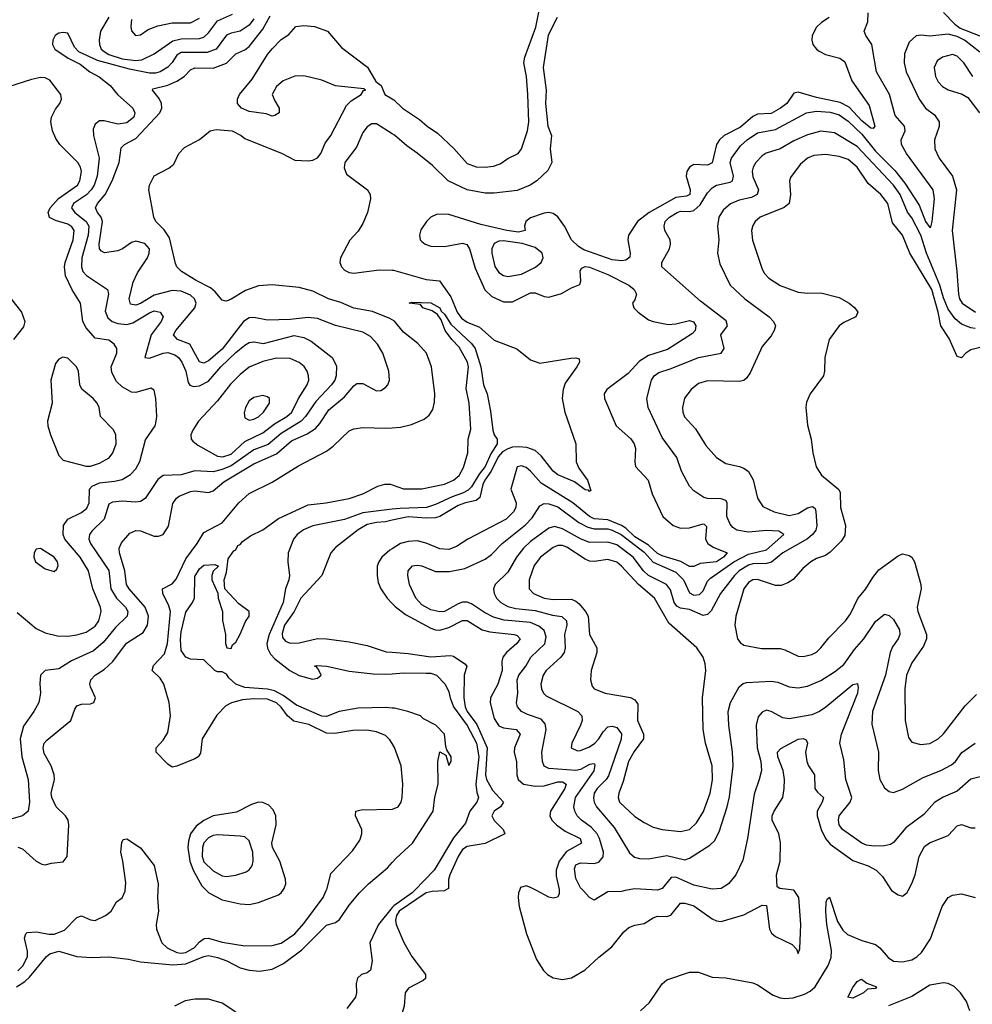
# Model space of a CAD drawing. Header units: inches. Extents: x 1173000 to 1307049, y 522583 to 678455.
# Tile 306 of 617: x 1268358 to 1272557, y 559499 to 563840. Entities that reach past the tile are written whole.
import ezdxf

# ---------------------------------------------------------------- set-up
doc = ezdxf.new("R2010")
doc.units = ezdxf.units.IN
doc.header["$MEASUREMENT"] = 0
for name, color, linetype in [('B2565', 7, 'Continuous'), ('B2566', 7, 'Continuous'), ('B2575', 7, 'Continuous'), ('B2576', 7, 'Continuous')]:
    doc.layers.add(name, color=color, linetype=linetype)

msp = doc.modelspace()

# ---------------------------------------------------------------- linework, layer by layer
at = {"layer": 'B2565', "color": 5}
for points, elevation in [([(1268344, 559576), (1268380.9, 559599.1), (1268401.3, 559618.7), (1268475.6, 559710), (1268490, 559721.6), (1268530, 559732.9), (1268609, 559709), (1268674.9, 559705.1), (1268750, 559707.7), (1268837.3, 559697.3), (1268890, 559685.5), (1269033.4, 559673.4), (1269090, 559676.8), (1269170, 559710.1), (1269190, 559713.6), (1269230, 559705.4), (1269271.3, 559690), (1269330, 559659.8), (1269370, 559648.8), (1269415.8, 559644.2), (1269470, 559653.9), (1269521.2, 559678.8), (1269601.7, 559738.3), (1269710, 559847.4), (1269750, 559859.5), (1269767.7, 559872.3), (1269810, 559935.5), (1269856.3, 559990), (1269866, 560000)], 660), ([(1268350, 559647.1), (1268373.3, 559670), (1268392.3, 559710), (1268392.5, 559732.5), (1268378.7, 559790), (1268384.1, 559810), (1268390, 559814.7), (1268430, 559819), (1268487.6, 559807.6), (1268510, 559807.5), (1268554.6, 559825.4), (1268610, 559881.9), (1268630, 559888.3), (1268670, 559871), (1268690, 559868.9), (1268735.9, 559890), (1268761, 559910), (1268784.7, 559950), (1268810, 559968), (1268823, 559997), (1268823.2, 560000)], 680), ([(1268966.4, 560000), (1268965.4, 559970), (1268970.1, 559910), (1268959.2, 559850), (1268960.4, 559830), (1268984.2, 559770), (1269007.7, 559747.7), (1269050, 559726.6), (1269070, 559723.9), (1269090, 559727.8), (1269127.7, 559750), (1269150, 559774.7), (1269171, 559789), (1269190, 559789.7), (1269250, 559773.1), (1269350, 559756.1), (1269470, 559758.6), (1269510, 559767.8), (1269570, 559809.1), (1269610, 559854.4), (1269695.4, 559970), (1269708.5, 560000)], 680), ([(1269181.9, 560000), (1269190.8, 559990.8), (1269250, 559958.9), (1269330, 559941.3), (1269370, 559938.3), (1269410, 559947.7), (1269498.1, 559981.9), (1269509.9, 559990.1), (1269517, 560000)], 720), ([(1270000, 559925.1), (1269939.9, 559850), (1269901.5, 559770), (1269911.8, 559690), (1269904.4, 559650), (1269890, 559636.9), (1269864.9, 559630), (1269846.4, 559613.6), (1269840.3, 559590), (1269842.6, 559550), (1269837.4, 559530), (1269800.4, 559479.6)], 660), ([(1269310, 559464.7), (1269250, 559503.7), (1269190, 559521.3), (1269130, 559521.3), (1269086.6, 559513.4), (1269039.5, 559490)], 660)]:
    msp.add_lwpolyline(points, dxfattribs=dict(at, elevation=elevation))
at = {"layer": 'B2566', "color": 5}
for points, elevation in [([(1269390, 563843.7), (1269370, 563816), (1269330, 563790.1), (1269290, 563781), (1269270, 563771.2), (1269224.1, 563710), (1269184.8, 563695.2), (1269070, 563695.5), (1269050, 563683.1), (1269029.1, 563650.9), (1269010, 563631.1), (1268976.3, 563610), (1268955.9, 563604.1), (1268930, 563604.4), (1268841.2, 563621.2), (1268700.6, 563660.6), (1268618.8, 563698.8), (1268599, 563719), (1268570, 563780.7), (1268550, 563784), (1268530, 563780.7), (1268514, 563770), (1268503.7, 563750), (1268502, 563730), (1268512.3, 563710), (1268571.1, 563670), (1268623.7, 563643.7), (1268667.2, 563610), (1268708, 563588), (1268756.8, 563550), (1268788.3, 563510), (1268856.1, 563450), (1268865.8, 563430), (1268860.3, 563410), (1268830, 563385.7), (1268790, 563380.1), (1268730, 563394.2), (1268710, 563394), (1268690, 563379.3), (1268682.2, 563357.8), (1268682.9, 563330), (1268707.6, 563230), (1268698.9, 563150), (1268685.4, 563110), (1268673.3, 563090), (1268651.6, 563068.4), (1268594.6, 563030), (1268585.4, 563010), (1268600.2, 562990), (1268650.9, 562950.9), (1268661.8, 562930), (1268658.9, 562890), (1268631, 562790), (1268629.9, 562750), (1268636.7, 562730), (1268651.8, 562711.8), (1268744.7, 562650), (1268749.8, 562629.8), (1268734.4, 562554.4), (1268746, 562526), (1268765.5, 562510), (1268790, 562500.1), (1268830, 562495.4), (1268856.3, 562503.7), (1268930, 562548.3), (1268950, 562555.8), (1268976.9, 562550), (1268989.8, 562530), (1268981.4, 562510), (1268937.1, 562450), (1268909, 562350), (1268930, 562347.1), (1268990, 562369.9), (1269010, 562372.7), (1269042.2, 562362.2), (1269058, 562350), (1269072.4, 562330), (1269089.4, 562290), (1269100.7, 562240.7), (1269108.2, 562228.2), (1269122.5, 562222.5), (1269150, 562225.4), (1269190, 562246.5), (1269245.1, 562310), (1269310, 562372.5), (1269350, 562405.6), (1269370, 562416.1), (1269390, 562420.2), (1269431.9, 562411.9), (1269567.9, 562447.9), (1269610, 562439.3), (1269642.9, 562422.9), (1269735.3, 562350), (1269754, 562314), (1269753.2, 562270), (1269746.5, 562250), (1269732.7, 562230), (1269662.8, 562157.2), (1269617.4, 562090), (1269598.4, 562070), (1269510, 562015.1), (1269452.6, 561967.4), (1269390, 561943.1), (1269290, 561873.2), (1269250, 561856.6), (1269210, 561846.6), (1269130, 561851), (1269070, 561832.8), (1268990, 561831), (1268966.7, 561813.3), (1268910.4, 561729.6), (1268890, 561715.9), (1268870, 561713.2), (1268810, 561717.9), (1268766.7, 561713.3), (1268750, 561704.7), (1268730, 561637.6), (1268675, 561585), (1268664.9, 561570), (1268662.6, 561550), (1268669.9, 561530), (1268750.8, 561410.8), (1268759.9, 561330), (1268784.5, 561290), (1268824.7, 561250), (1268833.9, 561230), (1268831.1, 561210), (1268780.4, 561159.6), (1268725.7, 561094.3), (1268683, 561057), (1268586.5, 561013.5), (1268530, 560978), (1268469.8, 560970.2), (1268450, 560950.5), (1268446, 560914), (1268449.2, 560870), (1268441.7, 560830), (1268420.2, 560790), (1268374.9, 560725.1), (1268359.5, 560670), (1268366.8, 560590), (1268395.7, 560490), (1268401, 560390), (1268395.6, 560350), (1268369.8, 560330.2), (1268307.9, 560312.1)], 740), ([(1268350, 560191.5), (1268370, 560184.1), (1268430, 560130.2), (1268456, 560116), (1268470, 560113.8), (1268498.2, 560121.8), (1268550, 560126.7), (1268567.4, 560150), (1268574.6, 560290), (1268571.7, 560310), (1268559.8, 560330), (1268518.4, 560370), (1268499, 560410), (1268496.9, 560430), (1268510.5, 560490), (1268509.2, 560510), (1268495.9, 560550), (1268465, 560605), (1268461, 560630), (1268466.2, 560650), (1268477.1, 560662.9), (1268583.1, 560750), (1268600.2, 560799.8), (1268610, 560815), (1268630, 560822.6), (1268670, 560824.1), (1268684.7, 560830), (1268691.4, 560850), (1268670, 560898), (1268667.1, 560910), (1268671.5, 560930), (1268690.4, 560949.6), (1268730, 560975), (1268768, 561010), (1268828.2, 561091.8), (1268902.3, 561137.7), (1268921.3, 561170), (1268925.4, 561210), (1268910.3, 561250), (1268840.1, 561330), (1268828.9, 561350), (1268821.6, 561410), (1268797.7, 561490), (1268796.8, 561510), (1268807.1, 561532.9), (1268843.7, 561576.3), (1268870, 561587.8), (1268890, 561586.9), (1268950, 561563.6), (1268970, 561562.5), (1268990, 561570.2), (1269013.2, 561606.8), (1269032.7, 561707.3), (1269048.2, 561730), (1269060.4, 561739.6), (1269110, 561760.3), (1269130, 561763.1), (1269190, 561755), (1269210, 561763.3), (1269258.1, 561801.9), (1269390, 561882.2), (1269490, 561925.4), (1269556.6, 561983.4), (1269625.4, 562014.6), (1269662.2, 562037.8), (1269681.1, 562058.9), (1269719.9, 562120.1), (1269790, 562177.7), (1269830, 562226.4), (1269844.5, 562235.5), (1269870, 562236.1), (1269930, 562203.1), (1269950, 562205.5), (1269970, 562218.4), (1269980.2, 562230), (1269988.1, 562250), (1269984.4, 562290), (1269959.2, 562370), (1269934.6, 562410), (1269903.7, 562443.7), (1269870, 562461.9), (1269750, 562491.2), (1269670, 562522), (1269630, 562526.3), (1269550, 562517.7), (1269450, 562515.2), (1269390, 562527), (1269370, 562525.9), (1269344, 562510), (1269250, 562388), (1269190, 562335.4), (1269170, 562325.7), (1269150, 562331.9), (1269107.3, 562410), (1269052.8, 562430), (1269035.2, 562450), (1269045.7, 562470), (1269129.9, 562570), (1269135.1, 562590), (1269127.9, 562610), (1269110, 562626.2), (1269070, 562643.8), (1269030, 562646.1), (1268950, 562625.6), (1268890, 562588.4), (1268870, 562581), (1268846.4, 562586.4), (1268840.9, 562610), (1268857.8, 562682.2), (1268876.7, 562723.3), (1268920.8, 562790), (1268928.9, 562810), (1268929.3, 562830), (1268910, 562852.6), (1268870, 562863.7), (1268850, 562858.2), (1268810.8, 562829.2), (1268790, 562820.9), (1268732.2, 562812.2), (1268718.8, 562818.8), (1268709.9, 562829.9), (1268708.6, 562850), (1268722.8, 562950), (1268716.9, 562970), (1268700.4, 562990), (1268691.9, 563010), (1268700.4, 563030), (1268734, 563070), (1268765.8, 563130), (1268796.4, 563210), (1268805.4, 563274.6), (1268820.2, 563290), (1268870, 563316.3), (1268976, 563430), (1268984.8, 563450), (1268982.9, 563470), (1268972.4, 563492.4), (1268943.5, 563530), (1268944.9, 563535.1), (1269010, 563551.2), (1269050, 563568.7), (1269082.6, 563590), (1269110, 563619.5), (1269130, 563628.1), (1269210, 563626.7), (1269270, 563648.1), (1269310, 563690.1), (1269350, 563707.6), (1269370, 563722.3), (1269430, 563798.7), (1269462.3, 563857.7)], 720), ([(1268750, 563851.1), (1268714.6, 563790), (1268707.5, 563750), (1268709.1, 563730), (1268717.3, 563710), (1268730, 563699.6), (1268750, 563687), (1268810, 563667.4), (1268870, 563660.1), (1268896.7, 563663.3), (1268951.1, 563688.9), (1269032.6, 563747.4), (1269070, 563755.6), (1269150, 563756.7), (1269170, 563763.4), (1269190, 563781.6), (1269230, 563835.6), (1269295.2, 563864.8)], 760), ([(1268850, 563841.2), (1268846.9, 563810), (1268850, 563791.3), (1268868.2, 563770), (1268890, 563774), (1268923.7, 563796.3), (1268966.7, 563813.3), (1269030, 563825.5), (1269110, 563826.8), (1269150, 563846.7)], 780), ([(1270000, 562516.8), (1269990, 562522.8), (1269913, 562553), (1269830, 562567.5), (1269772.7, 562592.7), (1269718.5, 562610), (1269650, 562642.6), (1269590, 562658.7), (1269470, 562671), (1269410, 562666.3), (1269353.3, 562646.7), (1269290, 562607.2), (1269270, 562599.6), (1269261, 562601), (1269250, 562603.7), (1269219.9, 562639.9), (1269198.1, 562658.1), (1269134.9, 562690), (1269070.8, 562730), (1269050.9, 562750), (1269044.8, 562764.8), (1269018.1, 562878.1), (1268994.2, 562914.2), (1268957.2, 562950), (1268948.5, 562970), (1268927.4, 563090), (1268930, 563110.7), (1268950, 563152), (1269014.9, 563185.1), (1269037.4, 563202.6), (1269059.3, 563250), (1269083.8, 563276.2), (1269150, 563312.4), (1269197, 563350), (1269223.9, 563356.1), (1269295, 563350), (1269333.7, 563330), (1269350, 563315.5), (1269514.9, 563250), (1269570, 563220.4), (1269630, 563218), (1269650, 563220.9), (1269670, 563230.9), (1269685.3, 563250), (1269704.5, 563295.5), (1269730, 563329.2), (1269798.3, 563461.7), (1269818.3, 563481.7), (1269863.5, 563510), (1269872.8, 563527.2), (1269882, 563530), (1269875.1, 563535.1), (1269750, 563548.7), (1269690, 563573.9), (1269610, 563592.2), (1269570, 563590.7), (1269519.1, 563570), (1269490, 563545.2), (1269480.5, 563530), (1269471, 563510), (1269482, 563482), (1269502, 563450), (1269502, 563430), (1269482, 563418), (1269470, 563414), (1269444.4, 563424.4), (1269370, 563435.9), (1269336.1, 563450), (1269317.2, 563470), (1269317.2, 563490), (1269326.5, 563510), (1269382.9, 563577.1), (1269450, 563687.3), (1269470, 563711.5), (1269510, 563752.6), (1269544.8, 563775.2), (1269575.1, 563810), (1269610, 563814.4), (1269658, 563810), (1269714.8, 563790), (1269777, 563717), (1269890.4, 563630.4), (1269927.7, 563567.7), (1269950.8, 563550), (1269967.3, 563510), (1270000, 563490.4)], 680), ([(1268346.7, 561226.7), (1268430, 561156.5), (1268470, 561136.3), (1268523.9, 561123.9), (1268570, 561122.4), (1268610, 561128.2), (1268650, 561139.9), (1268690, 561166.3), (1268707.1, 561190), (1268717.1, 561230), (1268713.2, 561250), (1268679.5, 561330), (1268660.4, 561410), (1268624.6, 561470), (1268557.1, 561550), (1268549.3, 561570.7), (1268551.1, 561610), (1268570, 561637.7), (1268630, 561667), (1268653.3, 561686.7), (1268664.4, 561710), (1268665.8, 561770), (1268676.7, 561783.3), (1268710, 561797.5), (1268775.3, 561804.7), (1268810, 561813.4), (1268845.7, 561834.3), (1268870, 561859.4), (1268887.5, 561892.5), (1268912.7, 561987.3), (1268955.1, 562050), (1268958.4, 562061.6), (1268962.2, 562090), (1268958.4, 562170), (1268950, 562206.6), (1268935.2, 562215.2), (1268870, 562196.8), (1268850, 562197.9), (1268810, 562220.8), (1268784.6, 562244.6), (1268764.3, 562284.3), (1268761.3, 562310), (1268785.5, 562370), (1268786, 562390), (1268773.5, 562410), (1268750, 562426.6), (1268690, 562435.8), (1268650, 562481.8), (1268636.4, 562510), (1268626.2, 562590), (1268589.3, 562649.3), (1268560.3, 562710), (1268555.6, 562750), (1268558.1, 562770), (1268593, 562870), (1268598, 562910), (1268587.4, 562927.4), (1268570, 562938.5), (1268515.4, 562955.4), (1268488.6, 562968.6), (1268482.6, 562990), (1268491.5, 563010), (1268528.2, 563051.8), (1268612.5, 563110), (1268623.5, 563130), (1268630.3, 563170.3), (1268625.9, 563190), (1268614.6, 563210), (1268534, 563290), (1268516.5, 563316.5), (1268502.4, 563350), (1268495.5, 563390), (1268498.4, 563410), (1268515, 563445), (1268534, 563470), (1268541.3, 563490), (1268538.4, 563510), (1268490, 563573.3), (1268470, 563583), (1268450, 563585.1), (1268410, 563576.8), (1268270, 563532.3)], 760), ([(1270000, 563337.3), (1269930, 563381), (1269910, 563380.3), (1269890, 563368.2), (1269870, 563342.2), (1269842.2, 563277.8), (1269790.5, 563210), (1269787.5, 563187.5), (1269798.5, 563158.5), (1269890.4, 563090), (1269903, 563070), (1269904.4, 563050), (1269890.2, 562990), (1269870, 562941.6), (1269850, 562907.2), (1269812.4, 562867.6), (1269771.7, 562790), (1269769.2, 562770), (1269776.6, 562750), (1269790, 562736), (1269810, 562725.4), (1269830, 562721.8), (1269942.9, 562737.1), (1270000, 562735.3)], 680), ([(1268270, 562671.5), (1268365.8, 562550), (1268379.8, 562510), (1268374.7, 562485.3), (1268330.9, 562430)], 760), ([(1270000, 560648.6), (1269990, 560665.6), (1269970, 560684), (1269930, 560700.4), (1269887.4, 560707.4), (1269825.7, 560705.7), (1269747.3, 560692.7), (1269710, 560693.8), (1269632.6, 560732.6), (1269566.9, 560746.9), (1269537.9, 560770), (1269510, 560809.5), (1269490, 560828.4), (1269450, 560843.9), (1269390, 560845.4), (1269339.3, 560840.7), (1269291.3, 560828.7), (1269265.7, 560814.3), (1269226.9, 560773.1), (1269161.6, 560670), (1269154.3, 560605.7), (1269144, 560590), (1269130, 560581.4), (1269050, 560548.4), (1269030, 560545.1), (1269010, 560556.9), (1268959.6, 560610), (1268958.7, 560630), (1268990, 560663.1), (1269010, 560697.6), (1269022.2, 560770), (1269016.3, 560830), (1268993.6, 560910), (1268976.4, 560936.4), (1268941.1, 560970), (1268947.3, 560992.7), (1268995.9, 561044.1), (1269009.7, 561090), (1269023, 561230), (1269015.7, 561255.7), (1268988.9, 561310), (1268986.7, 561330), (1269030, 561353.4), (1269047.3, 561372.7), (1269090, 561463.4), (1269140.6, 561530), (1269170, 561579.1), (1269250, 561621.6), (1269323.5, 561710), (1269370, 561751.4), (1269470, 561801.5), (1269587.3, 561872.7), (1269710, 561937.3), (1269739.8, 561960.2), (1269810, 562027.8), (1269830, 562035.5), (1269870, 562041.5), (1269970, 562039.3), (1270000, 562041.1)], 680), ([(1270000, 560804.8), (1269970, 560808), (1269850, 560805.2), (1269766.4, 560790), (1269710, 560768.5), (1269690, 560769.8), (1269577.6, 560817.6), (1269519.7, 560859.7), (1269480.8, 560880.8), (1269450, 560887.6), (1269350, 560895.7), (1269309.8, 560910), (1269278.9, 560938.9), (1269270, 560954), (1269250, 560964), (1269230, 560964), (1269218, 560970), (1269170, 561018), (1269110, 561021.2), (1269090, 561029.3), (1269070, 561059), (1269067.1, 561107.1), (1269070, 561141), (1269090, 561227.3), (1269119.5, 561270), (1269127.8, 561290), (1269130, 561384.7), (1269150, 561419.1), (1269170, 561434.9), (1269218, 561438), (1269234, 561430), (1269211.1, 561408.9), (1269204.7, 561390), (1269204.7, 561370), (1269231.6, 561311.6), (1269232, 561290), (1269251, 561230), (1269251.1, 561191.1), (1269264.7, 561130), (1269264.7, 561090), (1269271.1, 561071.1), (1269290, 561067.7), (1269296, 561084), (1269310, 561095.5), (1269330, 561130.5), (1269353.8, 561186.2), (1269369.5, 561210), (1269369.6, 561230), (1269324.4, 561264.4), (1269262, 561330), (1269259.6, 561370), (1269270, 561402), (1269277.2, 561462.8), (1269301.5, 561498.5), (1269310, 561502.8), (1269318.9, 561521.1), (1269330, 561525.7), (1269340.4, 561539.6), (1269375.2, 561564.8), (1269430, 561591.1), (1269499.1, 561640.9), (1269630, 561701), (1269709.2, 561710), (1269810, 561728.7), (1269870, 561749.1), (1269937.1, 561782.9), (1269967.5, 561792.5), (1269991.9, 561791.9), (1270000, 561789)], 660), ([(1270000, 561681.3), (1269870, 561665.9), (1269790, 561635.7), (1269650, 561608.4), (1269609.2, 561590.8), (1269580.8, 561570), (1269564.8, 561550), (1269540.8, 561490), (1269539.6, 561450), (1269546.5, 561390), (1269543.6, 561370), (1269529.5, 561330.5), (1269519.8, 561270), (1269457.2, 561130), (1269447.7, 561090), (1269449.6, 561069.6), (1269462.6, 561042.6), (1269481.8, 561021.8), (1269549.1, 560970), (1269590, 560949.1), (1269648.2, 560931.8), (1269670, 560936.4), (1269687, 560950), (1269675.1, 560975.1), (1269666.6, 560986.6), (1269658, 560990), (1269667.6, 560992.4), (1269711.3, 560990), (1269810, 560967.3), (1269915.9, 560955.9), (1269970, 560953.8), (1270000, 560956.5)], 660), ([(1270000, 561632.9), (1269970, 561626.2), (1269930, 561623.5), (1269890, 561614.4), (1269850, 561590.8), (1269750, 561513.1), (1269728.8, 561490), (1269689, 561390), (1269596.8, 561290), (1269567.4, 561230), (1269525.2, 561170), (1269514.1, 561134.1), (1269516.2, 561116.2), (1269530, 561099.4), (1269550, 561091.7), (1269590, 561093.3), (1269670, 561111.7), (1269710, 561110.7), (1269810, 561096.8), (1269890, 561080.1), (1269973.1, 561053.1), (1270000, 561051.1)], 680), ([(1270000, 561507.5), (1269990, 561501.4), (1269954.5, 561470), (1269941, 561450), (1269934.2, 561430), (1269932.9, 561390), (1269938.5, 561358.5), (1269950.2, 561330), (1269977.8, 561290), (1270000, 561265.9)], 720), ([(1269517, 560000), (1269524.2, 560010), (1269530.5, 560030), (1269529.1, 560050), (1269504.1, 560130), (1269472.2, 560190), (1269469.5, 560210), (1269489, 560290), (1269486.5, 560330), (1269475.6, 560355.6), (1269456.3, 560376.3), (1269430, 560388.7), (1269410, 560389.9), (1269379.5, 560380.5), (1269313.7, 560346.3), (1269210, 560329.9), (1269170, 560309.9), (1269136.1, 560283.9), (1269111.3, 560250), (1269101.3, 560218.7), (1269099.6, 560190), (1269108.2, 560130), (1269122.4, 560090), (1269161.3, 560021.3), (1269181.9, 560000)], 720), ([(1269708.5, 560000), (1269712.9, 560010), (1269730, 560074.9), (1269824.2, 560175.8), (1269857.4, 560222.6), (1269866.3, 560250), (1269865.7, 560270), (1269837.7, 560330), (1269839.5, 560350), (1269863.6, 560356.4), (1270000, 560358.6)], 680), ([(1268823.2, 560000), (1268825.5, 560034.5), (1268813, 560130), (1268803.4, 560170), (1268807.6, 560212.4), (1268814, 560226), (1268830, 560228.5), (1268890, 560188.8), (1268950.6, 560110.6), (1268967.5, 560030), (1268966.4, 560000)], 680), ([(1269866, 560000), (1269895.1, 560030), (1269979.7, 560100.3), (1270000, 560123.4)], 660)]:
    msp.add_lwpolyline(points, dxfattribs=dict(at, elevation=elevation))
for points, elevation in [([(1268547.9, 562352.1), (1268530, 562343.6), (1268515.5, 562324.5), (1268495, 562250), (1268500.2, 562150), (1268480.7, 562070), (1268481.8, 562050), (1268493.6, 562010), (1268530, 561919.1), (1268550, 561898), (1268650, 561871.8), (1268670, 561870.9), (1268710, 561884.2), (1268752.3, 561907.7), (1268768.2, 561930), (1268782.5, 561970), (1268781.2, 562010), (1268771.6, 562031.6), (1268714, 562090), (1268708.2, 562130), (1268698.5, 562150), (1268682.2, 562170), (1268630.9, 562210.9), (1268622.4, 562230), (1268617, 562290), (1268608.7, 562310), (1268570, 562347.2)], 780), ([(1269490, 562347.3), (1269430, 562333.2), (1269370, 562307.5), (1269330, 562275.7), (1269287.4, 562232.6), (1269230, 562159.8), (1269146.5, 562070), (1269120.3, 562030), (1269112.6, 562010), (1269114.3, 561990), (1269121.6, 561981.6), (1269143.5, 561963.5), (1269230, 561916), (1269253.1, 561913.1), (1269290, 561924.8), (1269350, 561979.9), (1269430, 562018.3), (1269481.3, 562058.7), (1269535.8, 562090), (1269557.4, 562110), (1269586.5, 562170), (1269624.6, 562230), (1269631.7, 562250), (1269631.2, 562270), (1269624.5, 562290), (1269611.2, 562311.2), (1269590, 562329), (1269550, 562345.5)], 760), ([(1269430, 562182.4), (1269390, 562175), (1269370, 562159.8), (1269352.8, 562130), (1269347.1, 562107.1), (1269350, 562084.4), (1269370, 562074), (1269390, 562078.5), (1269410, 562089.5), (1269432, 562110), (1269458.7, 562150), (1269458.7, 562170), (1269450, 562177.4)], 780), ([(1268450, 561507.8), (1268430, 561506), (1268422, 561490), (1268419.5, 561470), (1268427.2, 561450), (1268470, 561418.7), (1268510, 561407.7), (1268522, 561418), (1268527, 561433), (1268524.7, 561450), (1268509.6, 561470)], 780), ([(1269230, 560245.6), (1269210, 560242.6), (1269190, 560232.8), (1269170, 560210.5), (1269163, 560190), (1269162.1, 560150), (1269170, 560126.9), (1269210, 560086.8), (1269250, 560065.2), (1269270, 560062.6), (1269310, 560068.5), (1269356.7, 560083.3), (1269369, 560091), (1269383, 560110), (1269387.6, 560130), (1269385.6, 560170), (1269370, 560220.3), (1269350, 560236.5), (1269330, 560240.2)], 740)]:
    msp.add_lwpolyline(points, close=True, dxfattribs=dict(at, elevation=elevation))
at = {"layer": 'B2575', "color": 5}
for points, elevation in [([(1270232.3, 560000), (1270230, 559998.6), (1270176.5, 559996.5), (1270150, 559989.7), (1270030.5, 559910), (1270019, 559890), (1270014.1, 559870), (1270017.5, 559850), (1270051.6, 559771.6), (1270086.1, 559710), (1270147.2, 559630), (1270146.7, 559613.3), (1270136.9, 559603.1), (1270072, 559570), (1270056.9, 559550), (1270052.3, 559490), (1270042.7, 559457.3), (1270023.6, 559416.4), (1270000, 559392.9)], 680), ([(1270097.4, 560000), (1270087.6, 559990), (1270006.6, 559933.4), (1270000, 559925.1)], 660), ([(1270560.3, 560000), (1270556.2, 559990), (1270554.5, 559970), (1270559.8, 559930), (1270591.9, 559810), (1270635.8, 559695.8), (1270667.2, 559647.2), (1270683.7, 559630), (1270710, 559615.5), (1270750, 559608.3), (1270790, 559615.2), (1270849.9, 559650.1), (1270910, 559706.3), (1270968.2, 559751.8), (1271021.2, 559818.8), (1271042.8, 559837.2), (1271070, 559848.3), (1271110, 559854.4), (1271150, 559879.8), (1271170, 559887.3), (1271210, 559886), (1271228.3, 559891.7), (1271270, 559945.4), (1271290, 559945), (1271330, 559932.5), (1271410, 559875.5), (1271430, 559866.7), (1271450, 559864.4), (1271550, 559892.7), (1271630, 559935.5), (1271650, 559934), (1271663.5, 559830), (1271671.8, 559811.8), (1271690, 559798.2), (1271763.2, 559763.2), (1271781.6, 559741.6), (1271790, 559722.8), (1271796.1, 559743.9), (1271801.6, 559850), (1271792.1, 559970), (1271771.4, 560000)], 720), ([(1270735.4, 560000), (1270735.2, 559984.8), (1270728.6, 559971.4), (1270710, 559966.2), (1270690, 559971.1), (1270636.6, 560000)], 720), ([(1271027.2, 560000), (1271010, 559996.8), (1270950, 559994.3), (1270890, 559958.4), (1270870, 559970.3), (1270841.9, 560000)], 740), ([(1271093.7, 559470), (1271133.8, 559506.2), (1271190, 559589.1), (1271210, 559606.3), (1271310, 559641.2), (1271350, 559640.8), (1271410, 559619), (1271470, 559615.2), (1271590, 559593.1), (1271610, 559585.2), (1271678.9, 559538.9), (1271710, 559527.3), (1271730, 559524.3), (1271767.9, 559527.9), (1271817, 559543), (1271843, 559557), (1271863.7, 559576.3), (1271922.3, 559670), (1271935.5, 559704.5), (1271936.5, 559736.5), (1271915.7, 559850), (1271911.6, 559908.4), (1271913.3, 559950), (1271917.6, 559962.4), (1271928.1, 559971.9), (1271963.3, 559863.3), (1271985.6, 559825.6), (1272006.8, 559806.8), (1272070, 559779.5), (1272130, 559763), (1272150, 559747.9), (1272185.4, 559705.4), (1272210, 559689.3), (1272250, 559686), (1272290, 559695.1), (1272312.1, 559707.9), (1272332.6, 559727.4), (1272372.8, 559787.2), (1272423.5, 559930), (1272450, 559970.1), (1272470, 559980.1), (1272510, 559986.2), (1272570, 559969.4)], 680), ([(1272201.5, 560000), (1272230, 559981.1), (1272250, 559975.5), (1272270, 559992.4), (1272273.9, 560000)], 720), ([(1272546.7, 559470), (1272531, 559511), (1272504.6, 559550), (1272477.7, 559577.7), (1272450.5, 559590.5), (1272430, 559593.8), (1272370, 559583.5), (1272290, 559532.5), (1272188.2, 559491.8)], 680)]:
    msp.add_lwpolyline(points, dxfattribs=dict(at, elevation=elevation))
at = {"layer": 'B2575', "color": 5, "elevation": 660}
msp.add_lwpolyline([(1272030, 559526), (1272008.4, 559530), (1272030, 559572.4), (1272050, 559599.1), (1272069, 559610), (1272092.2, 559592.2), (1272135.3, 559575.3), (1272130, 559569), (1272094.7, 559565.3), (1272077.1, 559550)], close=True, dxfattribs=at)
at = {"layer": 'B2576', "color": 5}
for points, elevation in [([(1270000, 563490.4), (1270006.5, 563486.5), (1270044.6, 563450), (1270120.6, 563400.6), (1270154.3, 563370), (1270199.1, 563339.1), (1270271.5, 563271.5), (1270330, 563206.3), (1270370, 563190.9), (1270409.8, 563190.2), (1270446.4, 563193.6), (1270475.9, 563204.1), (1270510, 563228), (1270554.5, 563250), (1270569.2, 563270), (1270596.4, 563350), (1270602.4, 563390), (1270597.2, 563510), (1270591.3, 563590), (1270579.9, 563650), (1270584.8, 563675.2), (1270632.7, 563807.3), (1270646.4, 563873.6)], 680), ([(1270726.8, 563850), (1270687.6, 563772.4), (1270664.8, 563630), (1270677.8, 563530), (1270675.3, 563470), (1270685.3, 563370), (1270702.6, 563330), (1270696.4, 563270), (1270703, 563210), (1270685.5, 563174.5), (1270637.4, 563130), (1270607.8, 563110), (1270550, 563086.5), (1270450, 563075.2), (1270410, 563075.4), (1270330, 563090.4), (1270245.9, 563130), (1270177.3, 563197.3), (1270110, 563251.7), (1270063.8, 563283.8), (1270010, 563331.1), (1270000, 563337.3)], 680), ([(1271926.2, 563850), (1271892.1, 563827.9), (1271870, 563806.6), (1271851.5, 563770), (1271849, 563750), (1271854.3, 563730), (1271869.5, 563710), (1271881.7, 563701.7), (1271910, 563686.7), (1271973.7, 563670), (1271994.4, 563654.4), (1272026.1, 563570), (1272102.1, 563462.1), (1272127.4, 563370), (1272119.6, 563360.4), (1272110, 563361.9), (1272070, 563394.8), (1272014.5, 563454.5), (1271974.5, 563474.5), (1271870, 563496.3), (1271790, 563521), (1271770, 563515.5), (1271738.9, 563470), (1271711.8, 563450), (1271670, 563426.5), (1271610, 563422.8), (1271590, 563412.9), (1271534.5, 563365.5), (1271463.3, 563330), (1271441.9, 563310), (1271430.1, 563290), (1271410, 563209), (1271390, 563198.2), (1271330, 563201.8), (1271310, 563189.9), (1271299.2, 563170), (1271295.3, 563150), (1271313.9, 563090), (1271311.4, 563068.6), (1271297.6, 563062.4), (1271250, 563056.8), (1271132.1, 562990), (1271080.9, 562950), (1271041.4, 562890), (1271038.1, 562870), (1271048.8, 562810), (1271047.2, 562792.8), (1271030, 562779.9), (1271010, 562777.1), (1270970, 562781.9), (1270844.8, 562824.8), (1270820.4, 562840.4), (1270789.9, 562869.9), (1270759.4, 562930), (1270730, 562970.4), (1270710, 562985.3), (1270690, 562989.4), (1270670, 562987.1), (1270610, 562965.9), (1270588.2, 562950), (1270583.2, 562930), (1270585.7, 562910), (1270556.1, 562903.9), (1270505.1, 562910), (1270390, 562936.4), (1270250, 562981.3), (1270197.6, 562982.4), (1270170.2, 562970), (1270151, 562950), (1270126.6, 562913.4), (1270120.2, 562890), (1270123.2, 562870), (1270130, 562862), (1270144.6, 562850), (1270170, 562841.1), (1270230, 562840.4), (1270310, 562854.9), (1270328.9, 562848.9), (1270340.8, 562830), (1270365, 562745), (1270408.5, 562648.5), (1270439.2, 562619.2), (1270490, 562595.7), (1270530, 562595.8), (1270610, 562635.9), (1270630, 562635.5), (1270670, 562620.1), (1270690, 562617.3), (1270746.6, 562633.4), (1270790, 562658), (1270827.6, 562672.4), (1270831.6, 562688.4), (1270827.8, 562732.2), (1270835.2, 562744.8), (1270850, 562752.1), (1270870, 562748.8), (1270950, 562716.5), (1271043, 562670), (1271066.4, 562650), (1271076.3, 562630), (1271070, 562605.2), (1271059.1, 562590), (1271065.5, 562570), (1271084.2, 562550), (1271130, 562517.2), (1271150, 562508.7), (1271216, 562496), (1271250, 562498.6), (1271310, 562514.3), (1271327.7, 562507.7), (1271338.2, 562490), (1271335.8, 562470), (1271323.2, 562456.8), (1271213.9, 562386.1), (1271130, 562358.9), (1271090, 562334.8), (1271039.5, 562280.5), (1270945.5, 562210), (1270934.7, 562190), (1270936.2, 562170), (1270986.7, 562050), (1271052, 561992), (1271067, 561970), (1271072.5, 561950), (1271069.5, 561890), (1271072.9, 561870), (1271128.7, 561810), (1271146.2, 561750), (1271192.8, 561650), (1271238.4, 561610), (1271270, 561598), (1271310, 561600.1), (1271370, 561617.5), (1271375.7, 561615.7), (1271385.3, 561605.3), (1271380.5, 561550), (1271390.7, 561530), (1271414.3, 561514.3), (1271476, 561490), (1271460.8, 561470), (1271430, 561449.5), (1271357.9, 561442.1), (1271330, 561428.5), (1271310, 561429.4), (1271271.8, 561451.8), (1271190, 561476), (1271170, 561487), (1271130, 561522.6), (1271070, 561560.4), (1271030, 561598.6), (1271011, 561610), (1270950, 561635.1), (1270890, 561639.9), (1270870.2, 561650.2), (1270796.2, 561710), (1270656.6, 561796.6), (1270610, 561849.9), (1270590, 561866.2), (1270570, 561872.9), (1270550, 561868.2), (1270522.6, 561770), (1270545.6, 561710), (1270544.9, 561690), (1270534.7, 561670), (1270501.9, 561638.1), (1270333.6, 561550), (1270282.9, 561517.1), (1270250, 561504.3), (1270210, 561506.6), (1270150, 561531.9), (1270110, 561541.6), (1270070, 561539.3), (1270036.9, 561530), (1270000, 561507.5)], 720), ([(1270841.9, 560000), (1270830, 560012.6), (1270810, 560054), (1270803.9, 560096.1), (1270810, 560113.8), (1270830, 560123), (1270890, 560120.2), (1270910, 560125), (1270930, 560148.5), (1270931.5, 560170), (1270914.3, 560230), (1270904, 560250), (1270878.2, 560278.2), (1270834.1, 560310), (1270815, 560330), (1270804.7, 560350), (1270800.8, 560370), (1270807.6, 560410), (1270890, 560527.9), (1270894.3, 560554.3), (1270890, 560559.7), (1270870, 560556.8), (1270830, 560534.7), (1270810, 560529.1), (1270690, 560539.2), (1270670, 560549.3), (1270663, 560570), (1270660.1, 560610), (1270678.7, 560710), (1270674.8, 560734.8), (1270656, 560756), (1270596, 560776), (1270570.2, 560790), (1270552.1, 560810), (1270547.9, 560827.9), (1270553.2, 560870), (1270550.5, 560930), (1270558.6, 560950), (1270589.6, 560990), (1270611.4, 561030), (1270672.2, 561087.8), (1270678.5, 561118.5), (1270670, 561146.3), (1270646.7, 561166.7), (1270610, 561181.8), (1270493.1, 561193.1), (1270446, 561206), (1270406, 561226), (1270350, 561264.6), (1270330, 561272.5), (1270310, 561272.1), (1270290, 561264.5), (1270230, 561231), (1270210, 561228.8), (1270170, 561237.7), (1270130, 561259.9), (1270104.2, 561290), (1270076.2, 561350), (1270068.2, 561390), (1270070.2, 561410), (1270090, 561432), (1270110, 561435.7), (1270130, 561431.7), (1270190, 561407.8), (1270252.3, 561407.7), (1270319.8, 561420.2), (1270410, 561461.9), (1270437.4, 561482.6), (1270484.2, 561530), (1270587.6, 561612.4), (1270616.3, 561643.7), (1270650, 561696), (1270670, 561706.6), (1270690, 561706), (1270730, 561691.6), (1270823.1, 561623.1), (1270862.9, 561602.9), (1270890, 561595.4), (1270950, 561594.6), (1270970, 561589.7), (1271009.1, 561570), (1271110, 561491.8), (1271150, 561448.6), (1271250, 561404.7), (1271283.7, 561370), (1271310, 561312.3), (1271330, 561302.4), (1271354.9, 561305.1), (1271370, 561321.5), (1271390, 561363.9), (1271402.2, 561377.8), (1271505.6, 561450), (1271570, 561483.5), (1271650, 561502.5), (1271726.8, 561570), (1271704.7, 561584.7), (1271650, 561587.2), (1271570, 561580.9), (1271518.4, 561590), (1271500.9, 561600.9), (1271490, 561615.3), (1271475.4, 561650), (1271477, 561710), (1271470, 561720.7), (1271450, 561727.6), (1271390, 561728.6), (1271373.9, 561733.9), (1271330, 561762.8), (1271310, 561783.6), (1271274.6, 561850), (1271254.8, 561910), (1271190, 561997.8), (1271127.8, 562130), (1271123, 562170), (1271143.2, 562250), (1271154.2, 562270), (1271175.8, 562284.2), (1271230, 562301.4), (1271350, 562350.6), (1271450.1, 562369.9), (1271462.5, 562390), (1271448.1, 562450), (1271477.5, 562490), (1271472.5, 562512.5), (1271359.1, 562599.1), (1271189.1, 562750), (1271188, 562770), (1271222.4, 562830), (1271226.7, 562850), (1271224.6, 562870), (1271201.5, 562910), (1271198, 562930), (1271203.2, 562950), (1271221.6, 562970), (1271255.6, 562990), (1271270, 562995.3), (1271310, 562994), (1271330, 562998.7), (1271356.8, 563023.2), (1271390, 563076.8), (1271410, 563098.6), (1271430.1, 563109.9), (1271490, 563124.1), (1271499.3, 563130), (1271503.8, 563150), (1271490.1, 563210), (1271495.1, 563230), (1271535.8, 563284.2), (1271565.3, 563310), (1271610, 563340.7), (1271690, 563355.5), (1271825.5, 563430), (1271870, 563437.4), (1271930, 563432.5), (1271970, 563421.2), (1272010, 563392.9), (1272070, 563335.1), (1272130, 563260.1), (1272215, 563175), (1272259, 563119), (1272322.1, 563022.1), (1272350, 562949.9), (1272370, 562923.5), (1272373.8, 562926.2), (1272380.4, 562950), (1272390.5, 563050), (1272385.1, 563090), (1272267, 563250), (1272245.3, 563290), (1272243.3, 563310), (1272260.8, 563350), (1272258.7, 563370), (1272217.4, 563417.4), (1272192.5, 563510), (1272134.3, 563610), (1272114, 563730), (1272087.4, 563770), (1272080.9, 563790), (1272096.8, 563830), (1272097.4, 563870)], 740), ([(1272430, 563872.1), (1272479.9, 563819.9), (1272503.2, 563803.2), (1272590, 563769.6)], 740), ([(1272590, 563696.9), (1272523.1, 563750), (1272490, 563765.7), (1272450, 563775.9), (1272370, 563768.1), (1272330, 563771.7), (1272310, 563768.7), (1272279.4, 563740.6), (1272257.6, 563690), (1272256, 563650), (1272265.1, 563610), (1272322.5, 563490), (1272350.1, 563450.1), (1272390, 563421.1), (1272410.9, 563390), (1272411.3, 563368.7), (1272390.2, 563310), (1272392.3, 563270), (1272411.3, 563230), (1272470, 563150.3), (1272486.9, 563090), (1272468.8, 562910), (1272489.5, 562729.5), (1272495.5, 562630), (1272499.9, 562610), (1272512.7, 562590), (1272571.2, 562550)], 760), ([(1272559.4, 563590), (1272519, 563650), (1272490, 563678.9), (1272470, 563686.1), (1272425.5, 563674.5), (1272402, 563658), (1272388.6, 563630), (1272394.8, 563590), (1272406.7, 563566.7), (1272425.4, 563545.4), (1272450, 563530.8), (1272511.7, 563511.7), (1272537, 563497), (1272589, 563429)], 780), ([(1272570, 562479.1), (1272550, 562482.1), (1272510, 562498.3), (1272481.7, 562521.7), (1272450, 562563.5), (1272430, 562613.2), (1272414.4, 562670), (1272354.7, 562810), (1272329.7, 562890), (1272290, 562965.8), (1272270.9, 562990.9), (1272238.5, 563070), (1272210, 563110.3), (1272050, 563281.4), (1271950, 563341.6), (1271890, 563348), (1271830, 563331.7), (1271770, 563306.2), (1271710, 563271), (1271647.9, 563252.1), (1271630, 563239.5), (1271603, 563210), (1271591.2, 563190), (1271587.3, 563172.7), (1271590, 563146.5), (1271615.1, 563090), (1271609.3, 563070), (1271583.5, 563056.5), (1271530, 563044), (1271491.7, 563028.3), (1271459.2, 563000.8), (1271439.8, 562970), (1271434, 562930), (1271439.4, 562870), (1271433.8, 562810), (1271443.6, 562763.6), (1271489.6, 562669.6), (1271553.7, 562610), (1271660.9, 562530), (1271680.3, 562510), (1271688.8, 562490), (1271683.6, 562470), (1271670, 562445.6), (1271630, 562399.5), (1271577.1, 562282.9), (1271561, 562259), (1271550, 562249.8), (1271530, 562244.4), (1271390, 562247.6), (1271350, 562236.5), (1271317.3, 562210), (1271288.9, 562171.1), (1271278.9, 562130), (1271281.1, 562110), (1271289, 562089), (1271336.4, 562036.4), (1271382.6, 561962.6), (1271429, 561909), (1271470, 561883.2), (1271530.5, 561870), (1271550, 561862.6), (1271570, 561847.9), (1271590.6, 561810.6), (1271610, 561730.4), (1271633.8, 561693.8), (1271683.7, 561670), (1271750, 561654), (1271790, 561662.6), (1271830, 561687.1), (1271853.1, 561693.1), (1271864.3, 561684.3), (1271867.4, 561670), (1271871.6, 561610), (1271867.9, 561590), (1271852.5, 561570), (1271830, 561551.4), (1271721.3, 561490), (1271672.2, 561447.8), (1271650, 561441.7), (1271590, 561441.2), (1271570, 561435.2), (1271530, 561410.3), (1271509.3, 561390), (1271446.9, 561310), (1271406.2, 561233.8), (1271390, 561218.2), (1271370, 561213.1), (1271310, 561239), (1271270, 561245.1), (1271254.8, 561254.8), (1271243.5, 561270), (1271226.6, 561326.6), (1271209.6, 561349.6), (1271130, 561389.9), (1271107.7, 561410), (1271062.6, 561470), (1270990, 561524.1), (1270950, 561535.8), (1270870, 561535.6), (1270830, 561550.6), (1270750, 561595), (1270714.6, 561605.4), (1270690, 561598.5), (1270610, 561539.2), (1270579.3, 561510), (1270548.1, 561470), (1270510, 561404), (1270454, 561350), (1270446, 561330), (1270448.6, 561310), (1270460.1, 561290), (1270479.4, 561270), (1270510, 561252.5), (1270544.3, 561244.3), (1270630, 561235), (1270705.9, 561214.1), (1270748.2, 561208.2), (1270768, 561190), (1270769, 561170), (1270758.8, 561130), (1270761.7, 561070), (1270757.6, 561050), (1270743.2, 561030), (1270679.2, 560970), (1270665.6, 560950), (1270655, 560910), (1270657.7, 560890), (1270667.3, 560870), (1270678.7, 560858.7), (1270818.2, 560790), (1270835.3, 560770), (1270836.6, 560750), (1270830.2, 560730.2), (1270791.2, 560650), (1270788.9, 560630), (1270816.9, 560616.9), (1270830, 560617.9), (1270870, 560634.3), (1270892.7, 560650), (1270911, 560670), (1270930, 560700.8), (1270950, 560722.6), (1270970, 560725.2), (1270990, 560719), (1271010, 560692), (1271008.5, 560668.5), (1270953.1, 560506.9), (1270943.6, 560490), (1270903.6, 560450), (1270890.5, 560430), (1270887.2, 560407.2), (1270890.1, 560390.1), (1270900.4, 560370), (1270978.8, 560278.8), (1271046.3, 560166.3), (1271068, 560148), (1271090, 560141.2), (1271130, 560140.1), (1271210, 560155.6), (1271290, 560136.1), (1271310, 560143), (1271399.3, 560200.7), (1271420.2, 560219.8), (1271441.4, 560258.6), (1271476.9, 560370), (1271486.6, 560413.4), (1271502.3, 560550), (1271500.2, 560610), (1271483.6, 560730), (1271480.9, 560790), (1271490.5, 560829.5), (1271530, 560898.5), (1271546.4, 560913.6), (1271561.7, 560918.3), (1271670, 560923.8), (1271699.6, 560919.6), (1271750, 560898.3), (1271790, 560894.4), (1271830, 560902), (1271890, 560927.1), (1271950, 560964), (1271990, 560996.5), (1272037.2, 561062.8), (1272078.8, 561110), (1272130, 561187.2), (1272170, 561219.1), (1272190, 561213.8), (1272210, 561195.5), (1272236.6, 561150), (1272238.1, 561130), (1272230.7, 561110), (1272205, 561075), (1272194.4, 561050), (1272174.1, 560950), (1272116.6, 560790), (1272113.9, 560733.9), (1272143, 560610), (1272142, 560530), (1272149.5, 560490), (1272170, 560453.1), (1272190, 560436.9), (1272210, 560432.6), (1272250, 560447.7), (1272341, 560499), (1272418.3, 560530), (1272464.8, 560555.2), (1272483.1, 560570), (1272511.4, 560608.6), (1272570, 560650.3)], 760), ([(1272682.3, 562417.7), (1272550, 562384.9), (1272528.3, 562370), (1272510, 562349.7), (1272490, 562355.6), (1272455, 562435), (1272418.9, 562490), (1272406.8, 562550), (1272378, 562650), (1272281.4, 562810), (1272249.1, 562890), (1272204.7, 562944.7), (1272184, 563030), (1272153.4, 563070), (1272097.8, 563117.8), (1272048.9, 563190), (1272010, 563223.3), (1271970, 563237.1), (1271910, 563245.9), (1271858.6, 563241.4), (1271830, 563229.9), (1271798, 563202), (1271755.8, 563144.2), (1271750.8, 563129.2), (1271755.4, 563070), (1271749.5, 563030), (1271728.1, 563011.9), (1271622.3, 562970), (1271599.7, 562950), (1271590, 562933.3), (1271583.7, 562910), (1271588, 562868), (1271630, 562740.4), (1271640.8, 562720.8), (1271660.5, 562700.5), (1271710, 562668.4), (1271790, 562638.8), (1271830, 562634.2), (1271890, 562635.5), (1271970, 562615.3), (1272014.4, 562590), (1272039.3, 562570), (1272052.7, 562550), (1272043, 562530), (1271990, 562505.3), (1271970.1, 562489.9), (1271926.3, 562430), (1271906.5, 562350), (1271906, 562290), (1271901.1, 562270), (1271842, 562190), (1271826.4, 562153.6), (1271823.7, 562130), (1271830, 562052), (1271846.3, 561990), (1271853.4, 561930), (1271868.9, 561868.9), (1271892.5, 561832.5), (1271968.1, 561768.1), (1271975, 561755), (1271976.6, 561690), (1271997.4, 561610), (1271994.5, 561565.5), (1271979.4, 561540.6), (1271930, 561492.8), (1271910, 561477), (1271870, 561463.7), (1271844.9, 561450), (1271810, 561420.4), (1271767.7, 561372.3), (1271743.6, 561356.4), (1271714.1, 561345.9), (1271690, 561344.8), (1271610, 561371.5), (1271590, 561370.7), (1271570, 561359.3), (1271550.6, 561330), (1271543.7, 561310), (1271515.3, 561210), (1271509.5, 561170), (1271521.5, 561110), (1271533.5, 561093.5), (1271550, 561082.9), (1271628.2, 561068.2), (1271710, 561067.1), (1271730, 561062.3), (1271790, 561033.4), (1271811.9, 561031.9), (1271850, 561040.5), (1271870, 561051.1), (1271889.9, 561070.1), (1271925.3, 561114.7), (1271998.7, 561190), (1272019.5, 561220.5), (1272052.1, 561287.9), (1272088.4, 561330), (1272118.9, 561381.1), (1272145.2, 561414.8), (1272230, 561476.2), (1272250, 561484.5), (1272278, 561478), (1272290.2, 561470), (1272302.6, 561450), (1272330.1, 561350.1), (1272331.4, 561330), (1272313.5, 561250), (1272316.5, 561230), (1272354.7, 561130), (1272355.8, 561110), (1272342.1, 561077.9), (1272290, 561004.2), (1272266.7, 560950), (1272259.3, 560890), (1272260.9, 560750), (1272275.9, 560675.9), (1272290, 560655.3), (1272330, 560644), (1272370, 560648.8), (1272406.8, 560670), (1272430, 560691.8), (1272525.2, 560814.8), (1272575.7, 560864.3)], 780), ([(1270000, 562735.3), (1270004.8, 562735.2), (1270150, 562694.7), (1270208.4, 562688.4), (1270257.6, 562617.6), (1270286.7, 562550), (1270304.6, 562524.6), (1270330, 562507.1), (1270384.6, 562484.6), (1270450, 562427.3), (1270548.8, 562388.8), (1270610, 562341), (1270650, 562325), (1270787.8, 562347.8), (1270809.2, 562349.2), (1270824.1, 562344.1), (1270825.4, 562330), (1270813.9, 562310), (1270762.4, 562237.6), (1270753.1, 562210), (1270748.8, 562170), (1270761.2, 562110), (1270808.6, 561970), (1270811.4, 561890), (1270822.1, 561862.1), (1270860.5, 561810), (1270876.1, 561763.9), (1270870, 561760.4), (1270865.6, 561765.6), (1270850, 561767.8), (1270803.1, 561803.1), (1270730, 561833.4), (1270709.2, 561850), (1270657.2, 561917.2), (1270630, 561941.1), (1270593.3, 561953.3), (1270557.1, 561957.1), (1270530, 561955.8), (1270510, 561948.6), (1270485.9, 561934.1), (1270467.3, 561912.7), (1270435.4, 561850), (1270408.2, 561810), (1270399.4, 561790), (1270386.4, 561733.6), (1270370, 561719.6), (1270323.2, 561710), (1270290, 561697.8), (1270210.2, 561649.8), (1270190, 561643.2), (1270150, 561641.8), (1270070, 561648.7), (1270000, 561632.9)], 680), ([(1270000, 561789), (1270050, 561771.3), (1270130, 561771.3), (1270230, 561791.6), (1270270.3, 561809.7), (1270295, 561830), (1270314.8, 561865.2), (1270333.8, 561930), (1270334, 561990), (1270345.7, 562034.3), (1270338.5, 562150), (1270326.4, 562213.6), (1270336.1, 562310), (1270331.3, 562330), (1270295.7, 562395.7), (1270262.3, 562430), (1270233.8, 562470), (1270216.2, 562516.2), (1270199.9, 562539.9), (1270176.2, 562556.2), (1270135.1, 562570), (1270124.5, 562584.5), (1270075.3, 562590), (1270085.6, 562594.4), (1270170, 562591.5), (1270210, 562570.1), (1270215.4, 562555.4), (1270230, 562541.7), (1270258, 562498), (1270350, 562412.3), (1270365, 562390), (1270390.8, 562310), (1270402.9, 562230), (1270417.8, 562190), (1270433.7, 562113.7), (1270442.7, 562030), (1270449.3, 562009.3), (1270461.8, 561990), (1270463.1, 561970), (1270434.2, 561925.8), (1270410.3, 561870), (1270383.3, 561836.7), (1270350, 561780.1), (1270334.8, 561765.2), (1270310, 561751.9), (1270263.6, 561736.4), (1270190, 561701.9), (1270150.3, 561689.7), (1270034.6, 561685.4), (1270000, 561681.3)], 660), ([(1270000, 562041.1), (1270036.7, 562043.3), (1270084.5, 562055.5), (1270140.6, 562079.4), (1270163.2, 562096.8), (1270178.3, 562121.7), (1270186.2, 562153.8), (1270188.1, 562190), (1270173.4, 562310), (1270150.4, 562370.4), (1270112.6, 562412.6), (1270050, 562463), (1270010.5, 562510.5), (1270000, 562516.8)], 680), ([(1270000, 561265.9), (1270012.4, 561252.4), (1270058, 561218), (1270170, 561157.1), (1270190, 561149.4), (1270210, 561148.1), (1270250, 561160.2), (1270310, 561191.2), (1270330, 561191.2), (1270396.9, 561150), (1270430, 561141.8), (1270537.1, 561130), (1270550, 561124.7), (1270564.1, 561110), (1270549.5, 561090), (1270503.8, 561050), (1270488.2, 561030), (1270483.4, 561010), (1270484.9, 560970), (1270465.3, 560910), (1270433.6, 560850), (1270431.4, 560828.6), (1270450, 560758.9), (1270470, 560725.9), (1270490, 560717.1), (1270545.7, 560710), (1270564.1, 560690), (1270538.9, 560630), (1270537.6, 560610), (1270547.7, 560567.7), (1270548.7, 560510), (1270554.7, 560490), (1270578.5, 560470), (1270630, 560459.9), (1270670, 560462.7), (1270730, 560479.7), (1270750, 560480.1), (1270767.2, 560470), (1270760.7, 560450), (1270697.4, 560350), (1270695, 560330), (1270703.9, 560310), (1270724.4, 560290), (1270762.7, 560262.7), (1270828.7, 560230), (1270835, 560210), (1270767.5, 560172.5), (1270735.5, 560130), (1270722.2, 560090), (1270723.1, 560063.1), (1270735.4, 560004.6), (1270735.4, 560000)], 720), ([(1270000, 561051.1), (1270070, 561046), (1270170.3, 561030.3), (1270257.1, 561037.1), (1270270, 561033.5), (1270320.5, 561000.5), (1270329.2, 560990), (1270316.9, 560950), (1270316.1, 560850), (1270321.3, 560810), (1270329.9, 560789.9), (1270372.8, 560732.8), (1270418.3, 560630), (1270411.8, 560510), (1270415.2, 560490), (1270442.3, 560442.3), (1270490.1, 560390), (1270477.8, 560370), (1270449.4, 560350), (1270438.5, 560330), (1270448.7, 560308.7), (1270489.2, 560270), (1270496, 560250), (1270410, 560208.1), (1270330, 560194.1), (1270310, 560181.7), (1270290, 560150.5), (1270253.3, 560070), (1270248.5, 560048.5), (1270248.5, 560010), (1270232.3, 560000)], 680), ([(1270000, 560956.5), (1270050, 560960.9), (1270150, 560959), (1270170, 560958.2), (1270195.6, 560950), (1270233.7, 560910), (1270250, 560876), (1270254.6, 560850), (1270270.4, 560810), (1270330, 560727.9), (1270370.9, 560650), (1270381.7, 560590), (1270368.9, 560470), (1270372.5, 560432.5), (1270380.3, 560410), (1270377.7, 560402.3), (1270372.9, 560390), (1270341.8, 560350), (1270322.4, 560297.6), (1270270, 560232.1), (1270185.3, 560090), (1270097.4, 560000)], 660), ([(1272597.2, 560502.8), (1272550, 560491.2), (1272490, 560438.7), (1272428.2, 560411.8), (1272390, 560388.6), (1272343.9, 560336.1), (1272263.3, 560276.7), (1272210, 560212.6), (1272196.1, 560203.9), (1272170, 560196.8), (1272124.1, 560195.9), (1272090, 560200.6), (1272070, 560209.1), (1271984.3, 560270), (1271970.1, 560290), (1271966.7, 560310), (1271970.1, 560330), (1272018.8, 560390), (1272025.3, 560410), (1271999.4, 560490), (1271990, 560576), (1271972.7, 560650), (1271980.1, 560690), (1272052.8, 560872.8), (1272055.9, 560895.9), (1272051.8, 560911.8), (1272030, 560908.1), (1271911.8, 560808.2), (1271884.1, 560790), (1271850, 560775.6), (1271750, 560757.5), (1271722.5, 560762.5), (1271670, 560790.2), (1271650, 560795), (1271630, 560786.5), (1271613.6, 560766.4), (1271604.4, 560730), (1271608.4, 560630), (1271624.8, 560570), (1271627.1, 560530), (1271618.1, 560490), (1271595.1, 560424.9), (1271566.6, 560230), (1271545.3, 560134.7), (1271515, 560070), (1271482.4, 560030), (1271450, 560009.4), (1271410, 560007.2), (1271330, 560024.7), (1271250, 560059.2), (1271230, 560057.3), (1271190, 560009.5), (1271170, 560001.7), (1271070, 560007.8), (1271027.2, 560000)], 740), ([(1270000, 560123.4), (1270017.1, 560142.9), (1270090, 560209.1), (1270179.7, 560350), (1270188.1, 560411.9), (1270202.9, 560470), (1270200.9, 560570), (1270210, 560611.3), (1270236.9, 560596.9), (1270250, 560552), (1270259, 560570), (1270259.3, 560590), (1270240.2, 560620.2), (1270236.2, 560636.2), (1270230.4, 560690), (1270191.8, 560730), (1270137.5, 560757.5), (1270124.2, 560770), (1270068.4, 560790), (1270010, 560803.8), (1270000, 560804.8)], 660), ([(1270000, 560358.6), (1270001.4, 560358.6), (1270026.3, 560370), (1270039.3, 560390), (1270044.4, 560410), (1270047, 560470), (1270039.8, 560550), (1270010, 560631.6), (1270000, 560648.6)], 680), ([(1271771.4, 560000), (1271770, 560002), (1271709.2, 560009.2), (1271696.5, 560016.5), (1271694.2, 560070), (1271709.9, 560130), (1271711.1, 560211.1), (1271704.2, 560250), (1271674.7, 560310), (1271674.8, 560330), (1271683.9, 560350), (1271721.3, 560410), (1271728.3, 560450), (1271729.1, 560490), (1271723.6, 560530), (1271699.9, 560590), (1271698.5, 560610), (1271712.6, 560627.4), (1271790, 560668.4), (1271810.8, 560670.8), (1271824.8, 560664.8), (1271830.2, 560650.2), (1271822, 560610), (1271827, 560570), (1271834.5, 560550), (1271860.7, 560510), (1271863.4, 560450), (1271873.9, 560433.9), (1271901.5, 560410), (1271895.7, 560390), (1271873.3, 560350), (1271873.5, 560330), (1271890.8, 560270), (1271910, 560229.6), (1271930, 560205.3), (1272030, 560133.3), (1272097.8, 560110), (1272133.7, 560090), (1272161.6, 560061.6), (1272200.6, 560000.6), (1272201.5, 560000)], 720), ([(1272273.9, 560000), (1272290, 560031.8), (1272304.9, 560070), (1272323.4, 560150), (1272345.9, 560194.1), (1272368.7, 560211.3), (1272450, 560242.5), (1272490, 560286.4), (1272510, 560291), (1272550, 560276.9), (1272570, 560276.9)], 720), ([(1270636.6, 560000), (1270610, 560014.4), (1270590, 560020.7), (1270566.1, 560013.9), (1270560.3, 560000)], 720)]:
    msp.add_lwpolyline(points, dxfattribs=dict(at, elevation=elevation))
for points, elevation in [([(1270490, 562864.6), (1270470, 562863.1), (1270450, 562853.5), (1270439.6, 562830), (1270439.4, 562810), (1270452.1, 562752.1), (1270470, 562726), (1270490, 562712.6), (1270510, 562708.3), (1270570, 562718.7), (1270631.4, 562748.6), (1270657.1, 562770), (1270665.9, 562790), (1270660.6, 562810), (1270630, 562835.8), (1270572.9, 562852.9)], 740), ([(1270730, 561521.8), (1270710, 561513.6), (1270652.9, 561470), (1270626.3, 561433.7), (1270603.3, 561370), (1270603.7, 561330), (1270622.2, 561310), (1270670, 561290.1), (1270710, 561283.6), (1270790, 561285.3), (1270810, 561276.3), (1270823.9, 561263.9), (1270852.5, 561230), (1270863.3, 561210), (1270869.5, 561130), (1270901.2, 561070), (1270902.5, 561050), (1270876.6, 560970), (1270874.2, 560930), (1270881.4, 560901.4), (1270890.4, 560890), (1270939.1, 560870), (1271051, 560851), (1271070, 560841.1), (1271082.8, 560822.8), (1271081.6, 560750), (1271106.9, 560690), (1271107.6, 560670), (1271066.1, 560613.9), (1271041.9, 560570), (1271018.5, 560481.5), (1270999.4, 560430), (1270995.9, 560410), (1271001.8, 560390), (1271070, 560327.2), (1271110, 560299.8), (1271150, 560279.8), (1271190, 560269.5), (1271270, 560261), (1271310, 560269.5), (1271341.6, 560298.4), (1271371.8, 560348.2), (1271401.2, 560430), (1271411.6, 560488.4), (1271410.6, 560550.6), (1271380.7, 560650), (1271371, 560710), (1271368.3, 560850), (1271382.9, 560970), (1271380, 561000), (1271371.1, 561030), (1271343.1, 561070), (1271218.9, 561178.9), (1271156.6, 561290), (1271085.8, 561350), (1271011.2, 561431.2), (1270990, 561448.4), (1270950, 561460.6), (1270890, 561451.3), (1270870, 561452.8), (1270850, 561461.6), (1270770, 561514.7), (1270750, 561521.7)], 780)]:
    msp.add_lwpolyline(points, close=True, dxfattribs=dict(at, elevation=elevation))

doc.saveas('drawing.dxf')
